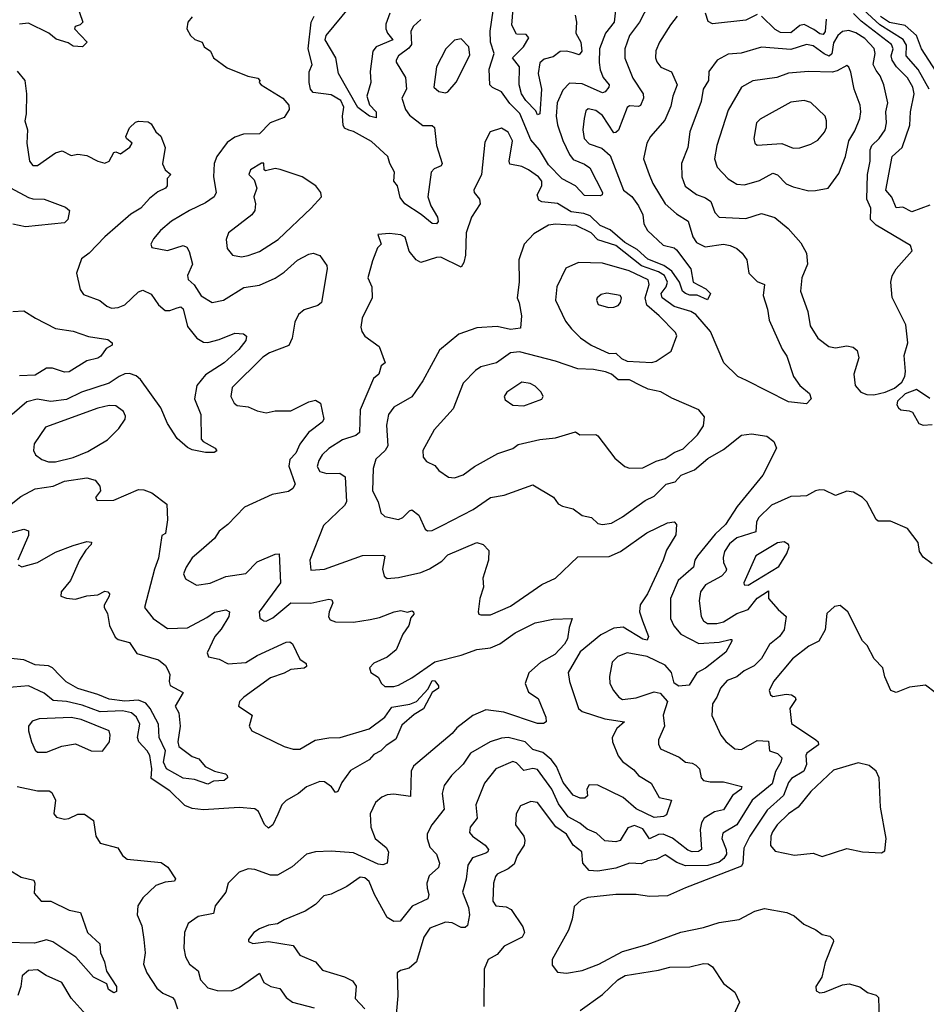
# Model space of a CAD drawing. Extents: x 1603745 to 1745082, y 385868 to 533966.
# Tile 373 of 646: x 1668096 to 1672139, y 438115 to 442505. Entities that reach past the tile are written whole.
import ezdxf

# ---------------------------------------------------------------- set-up
doc = ezdxf.new("R2010")
doc.units = 0

msp = doc.modelspace()

# ---------------------------------------------------------------- linework, layer by layer
at = {"layer": '0CON20XD'}
for points in [[(1668345.6, 442585), (1668378, 442495), (1668365, 442482), (1668343.3, 442475), (1668340, 442465), (1668397.5, 442405), (1668376, 442384), (1668335, 442387.1), (1668311.7, 442401.7), (1668259.1, 442419.1), (1668225.9, 442445.9), (1668135, 442489.4), (1668095, 442485.7)], [(1670901.3, 442575), (1670859.7, 442495), (1670815.9, 442435), (1670794.7, 442375), (1670794.2, 442334.2), (1670831, 442245), (1670876.7, 442175), (1670878, 442155), (1670865, 442123.5), (1670855, 442118.2), (1670815, 442120.8), (1670805, 442114.3), (1670766.7, 442013.3), (1670755, 442002), (1670745, 442001.2), (1670695, 442078.6), (1670665, 442100.3), (1670631.7, 442108.3), (1670620.6, 442099.4), (1670612.9, 442065), (1670607.9, 442015), (1670612.8, 441975), (1670635, 441952.5), (1670692.5, 441932.5), (1670729.3, 441899.3), (1670789, 441745), (1670826.6, 441716.6), (1670855.8, 441675), (1670874.7, 441635), (1670879.6, 441595), (1670895.3, 441565), (1670965, 441499.4), (1671015, 441488), (1671025, 441480), (1671089.2, 441395), (1671099.2, 441335), (1671156.5, 441305), (1671176.2, 441285), (1671163.6, 441256.4), (1671117.5, 441277.5), (1671085, 441277.1), (1671065, 441284), (1671051.8, 441295), (1671038.9, 441335), (1671004.8, 441384.8), (1670969.4, 441409.4), (1670897.3, 441437.3), (1670850.2, 441480.2), (1670795, 441512), (1670728.6, 441568.7), (1670685, 441588.5), (1670640.6, 441630.6), (1670611.4, 441641.4), (1670555, 441648.7), (1670495, 441685.2), (1670425, 441693.6), (1670411.5, 441701.5), (1670403.4, 441725), (1670425.3, 441765), (1670424.7, 441785), (1670409.6, 441805), (1670365, 441835.3), (1670335, 441850.8), (1670281.9, 441861.9), (1670278.5, 441875), (1670294, 441965), (1670275, 442004.4), (1670245, 442022.5), (1670194.4, 442005), (1670171.1, 441958.9), (1670155.5, 441814.5), (1670121.4, 441745), (1670122.5, 441735), (1670146.7, 441705), (1670148.9, 441685), (1670110.8, 441625), (1670087.7, 441555), (1670083.8, 441456.2), (1670077, 441423), (1670065, 441402), (1669974, 441446), (1669955, 441445.4), (1669885, 441423.3), (1669864.7, 441434.7), (1669833.4, 441473.4), (1669815, 441536), (1669795, 441546.7), (1669745, 441552.5), (1669692.5, 441547.5), (1669707.5, 441505), (1669692.3, 441487.7), (1669669.2, 441430.8), (1669648.8, 441355), (1669666.2, 441315), (1669667.3, 441265), (1669623.3, 441175), (1669616.7, 441135), (1669621.1, 441115), (1669634.7, 441094.7), (1669698.9, 441048.9), (1669725.8, 440975), (1669707.7, 440962.3), (1669697.1, 440925), (1669674.4, 440905), (1669614.1, 440765.9), (1669611.3, 440665), (1669595, 440651.8), (1669535, 440631.9), (1669475, 440594.1), (1669445.3, 440565), (1669430.7, 440539.3), (1669423.1, 440513.1), (1669435, 440491.2), (1669465, 440482.5), (1669523.8, 440483.8), (1669547.6, 440467.6), (1669553.3, 440355), (1669545, 440339.4), (1669450.5, 440249.5), (1669390, 440095), (1669395, 440051.2), (1669455, 440056), (1669625, 440116.9), (1669715, 440117.8), (1669723.9, 440113.9), (1669713.8, 440055), (1669721.4, 440025), (1669735, 440014.4), (1669785, 440017.7), (1669885, 440040.8), (1669923.7, 440056.3), (1669979.2, 440090.8), (1670005, 440120), (1670135, 440174.6), (1670162.9, 440165), (1670188.7, 440138.7), (1670187.1, 440095), (1670176.4, 440063.6), (1670161.4, 440015), (1670164, 439975), (1670148.5, 439925), (1670140, 439865), (1670143.8, 439855), (1670152.2, 439852.2), (1670195, 439851.8), (1670285, 439891.1), (1670425, 439986.9), (1670484.8, 440015.2), (1670585, 440110.4), (1670725, 440112), (1670775.6, 440134.4), (1670892.6, 440217.4), (1670985, 440262.5), (1671015, 440266.7), (1671024.5, 440254.5), (1671022.1, 440207.9), (1670980, 440140), (1670965.4, 440095), (1670895.3, 439945), (1670863.6, 439896.4), (1670859.8, 439865), (1670873.7, 439825), (1670900, 439755), (1670895, 439738.6), (1670875, 439743.2), (1670787.4, 439797.4), (1670745, 439792.6), (1670687.7, 439762.3), (1670595, 439686.5), (1670542.7, 439595), (1670548.2, 439555), (1670588.1, 439435), (1670605, 439421.2), (1670705, 439388.8), (1670793.8, 439375), (1670758.5, 439345), (1670738.5, 439305), (1670739.5, 439285), (1670765, 439223.5), (1670785, 439198.5), (1670835, 439160.9), (1670855.2, 439135.2), (1670911.7, 439101.7), (1670947.3, 439037.3), (1671002.5, 439025), (1670980.3, 438959.7), (1670967.7, 438952.3), (1670925, 438948.4), (1670845, 438987.5), (1670787.7, 439037.7), (1670675, 439092.6), (1670635, 439093.3), (1670624.6, 439075), (1670627.8, 439045), (1670616.7, 439035), (1670595, 439034.5), (1670565, 439047.5), (1670519, 439105), (1670489.5, 439175), (1670466.8, 439206.8), (1670428.5, 439238.5), (1670385, 439251.2), (1670350, 439285), (1670275, 439304.7), (1670245, 439302.6), (1670194.8, 439285.2), (1670106.4, 439235), (1670073.4, 439186.6), (1670021.1, 439135), (1669988.7, 439091.3), (1669980.8, 439055), (1669989.1, 438985), (1669933.5, 438915), (1669912.5, 438875), (1669912.5, 438855), (1669925, 438815.8), (1669954.3, 438785), (1669968.9, 438745), (1669964.3, 438725), (1669921.9, 438688.1), (1669911.8, 438655), (1669913.2, 438633.2), (1669920, 438605), (1669915.6, 438585), (1669846.5, 438553.5), (1669793.3, 438486.7), (1669765, 438484.4), (1669735, 438502.2), (1669677.9, 438605), (1669655, 438663.6), (1669635, 438680), (1669615, 438681.8), (1669555, 438640), (1669485, 438607.1), (1669451.6, 438598.4), (1669415, 438561.1), (1669369.5, 438530.5), (1669275, 438492.7), (1669245, 438474.5), (1669205, 438468.5), (1669165, 438451.9), (1669140, 438435), (1669116.7, 438405), (1669116.7, 438395), (1669135, 438386.2), (1669205, 438395.5), (1669315, 438378.1), (1669345.8, 438335), (1669414.6, 438304.6), (1669447.1, 438267.1), (1669545, 438238.5), (1669580.2, 438220.2), (1669596.5, 438196.5), (1669591.9, 438141.9), (1669635.6, 438095)], [(1670755.4, 442575), (1670746.6, 442495), (1670708, 442445), (1670682.5, 442375), (1670679.8, 442315), (1670685, 442282.5), (1670698.4, 442248.4), (1670724.5, 442215), (1670723.8, 442205), (1670706.8, 442183.2), (1670695, 442180), (1670605, 442219), (1670548.1, 442221.9), (1670518.7, 442191.3), (1670492.3, 442135), (1670488.8, 442075), (1670495, 442036), (1670517.5, 441967.5), (1670547.3, 441905), (1670565, 441882.8), (1670615, 441861.9), (1670638.6, 441845), (1670695.6, 441735), (1670693.8, 441725), (1670685, 441720.6), (1670615, 441720.9), (1670575, 441764), (1670515, 441795.4), (1670455, 441858.4), (1670414, 441925), (1670375, 441969.3), (1670326.5, 442086.5), (1670282.3, 442132.3), (1670245, 442184.2), (1670205, 442202.9), (1670192.9, 442215), (1670190.2, 442285), (1670212.5, 442355), (1670195.2, 442405), (1670193.9, 442453.9), (1670207.9, 442545)], [(1670572.5, 442525), (1670579.6, 442495), (1670576.9, 442445), (1670599, 442405), (1670603.7, 442365), (1670591.7, 442348.3), (1670565, 442358.4), (1670535, 442365.8), (1670506.7, 442363.3), (1670475, 442340.4), (1670435, 442329.1), (1670415, 442313.1), (1670408.4, 442265), (1670422.9, 442195), (1670416, 442085), (1670405, 442081.2), (1670398.5, 442098.5), (1670353.6, 442145), (1670334.3, 442174.3), (1670322.9, 442215), (1670325.6, 442295.6), (1670293.5, 442335), (1670343.2, 442385), (1670367.3, 442425), (1670355, 442438.9), (1670311.6, 442441.6), (1670290.8, 442480.8), (1670298.5, 442575)], [(1669746, 442535), (1669729.2, 442485), (1669728.8, 442465), (1669736.2, 442445), (1669760.7, 442415), (1669685.5, 442385), (1669670.9, 442365), (1669658.9, 442275), (1669661.3, 442225), (1669644.7, 442165), (1669655.9, 442125.9), (1669685.4, 442095), (1669685, 442068), (1669656, 442075), (1669604, 442114), (1669517.5, 442265), (1669505.3, 442335), (1669457.9, 442415), (1669462.1, 442435), (1669569.2, 442565)], [(1671385, 442528.2), (1671335, 442503.2), (1671185, 442486.8), (1671167.1, 442497.1), (1671154.5, 442534.5)], [(1672155, 441678.9), (1672075, 441648.7), (1672035, 441669.1), (1672005, 441667.1), (1671985, 441714.5), (1671959.1, 441745), (1671986.7, 441895), (1672031.2, 441935), (1672066.5, 442035), (1672068.7, 442095), (1672084.8, 442175), (1672078.5, 442205), (1672055, 442246.2), (1672005.9, 442295.9), (1671986.4, 442325), (1671983, 442345), (1671992, 442375), (1671984.8, 442395), (1671849.5, 442499.5), (1671815, 442533.7)], [(1672151.7, 442195), (1672103, 442283), (1672050.2, 442345), (1672051.5, 442391.5), (1672036.5, 442416.5), (1671932.2, 442482.2), (1671859.9, 442549.9)], [(1668865, 442518), (1668846.2, 442495), (1668842, 442465), (1668858, 442435), (1668877.6, 442417.6), (1668910, 442405), (1668918, 442385), (1668947.1, 442365), (1668960, 442335), (1669020.8, 442290.8), (1669113.3, 442253.3), (1669157.5, 442245), (1669167.5, 442235), (1669163.3, 442225), (1669172.5, 442215), (1669270, 442155), (1669295.8, 442125), (1669297.5, 442105), (1669275, 442068.8), (1669212.5, 442045), (1669165, 441996.2), (1669094.6, 441995.4), (1669055, 441981.4), (1669021.7, 441958.3), (1668974.5, 441895), (1668962.9, 441865), (1668960, 441805), (1668972.7, 441735), (1668963.5, 441715), (1668925, 441688.4), (1668852.7, 441655), (1668773.3, 441606.7), (1668724, 441565), (1668692.1, 441527.9), (1668680.8, 441505), (1668685, 441490), (1668755, 441476.2), (1668825, 441499.2), (1668841.9, 441491.9), (1668852.4, 441472.4), (1668866.9, 441415), (1668843.9, 441365), (1668846.7, 441346.7), (1668873.4, 441323.4), (1668905, 441274.4), (1668955, 441243.8), (1669005, 441255.5), (1669095, 441310.9), (1669165, 441321.2), (1669235, 441352.3), (1669275, 441379.6), (1669335, 441433.8), (1669385, 441460), (1669405, 441464.3), (1669435, 441454.2), (1669465, 441408.8), (1669467.5, 441395), (1669441.5, 441245), (1669425, 441230.9), (1669365, 441211.4), (1669339.5, 441190.5), (1669322.8, 441157.2), (1669311.2, 441085), (1669296.6, 441053.4), (1669209.3, 441020.7), (1669179.9, 441000.1), (1669042.9, 440865), (1669036.9, 440825), (1669052.5, 440795), (1669065.5, 440785.5), (1669115, 440780), (1669155, 440760.8), (1669195, 440753.1), (1669235, 440762.1), (1669305, 440761.1), (1669385, 440802.2), (1669415, 440808.6), (1669437.5, 440795), (1669452.9, 440725), (1669445, 440711.4), (1669384.4, 440665), (1669345, 440612.5), (1669327.1, 440572.9), (1669301.1, 440545), (1669296.5, 440515), (1669324.4, 440435), (1669313.5, 440415), (1669295, 440401.3), (1669221.2, 440388.8), (1669098, 440332), (1669024.6, 440255), (1668985, 440225.4), (1668965, 440192.2), (1668905, 440139.6), (1668865, 440105.5), (1668838, 440065), (1668826.7, 440035), (1668835, 440012.1), (1668885, 439984.6), (1668945, 439993.4), (1669015, 440022.7), (1669104, 440036), (1669155, 440087.9), (1669235, 440122.2), (1669253.6, 440123.6), (1669259.4, 439995), (1669163.6, 439865), (1669167.3, 439837.3), (1669185, 439825.8), (1669195, 439824.4), (1669225, 439838.2), (1669305, 439904.7), (1669395, 439903.9), (1669475, 439921.1), (1669488.3, 439918.3), (1669491.9, 439905), (1669475.4, 439865), (1669473, 439843), (1669480.2, 439830.2), (1669505, 439820), (1669585, 439819.7), (1669659.3, 439830.7), (1669700.4, 439839.6), (1669766.2, 439865), (1669795, 439871.4), (1669825, 439863.8), (1669845, 439870), (1669852.5, 439865), (1669853.3, 439855), (1669840.9, 439839.1), (1669831.8, 439805), (1669804.7, 439765.3), (1669774.7, 439695.3), (1669735, 439663.1), (1669675, 439636), (1669656.2, 439615), (1669662.5, 439595), (1669693.9, 439573.9), (1669708.8, 439545), (1669725, 439532.5), (1669765, 439532.1), (1669785, 439537.9), (1669845, 439571.4), (1669947.9, 439642.1), (1670065, 439671.7), (1670135, 439698), (1670195, 439704.2), (1670237.5, 439722.5), (1670305, 439771.2), (1670395, 439815.5), (1670475, 439833.3), (1670560, 439835), (1670546.7, 439795), (1670539.4, 439745), (1670525, 439720.6), (1670482.2, 439675), (1670419.2, 439639.2), (1670366.2, 439593.8), (1670350.5, 439545), (1670365, 439507.1), (1670408.3, 439478.3), (1670442.5, 439395), (1670443.8, 439375), (1670432.7, 439367.3), (1670405, 439367.3), (1670255, 439418.4), (1670175, 439428.9), (1670117.4, 439402.6), (1670045, 439348.1), (1670025, 439322.5), (1669852.5, 439177.5), (1669842.4, 439155), (1669838.1, 439041.9), (1669765, 439051.6), (1669735, 439049.1), (1669710.6, 439039.4), (1669682.1, 439015), (1669658.5, 438965), (1669662.1, 438905), (1669681.8, 438855), (1669730.6, 438815), (1669740, 438795), (1669734.2, 438745), (1669715, 438736.5), (1669695, 438740.4), (1669585, 438790.2), (1669485, 438798.8), (1669415, 438795.5), (1669375, 438784.4), (1669311.5, 438728.5), (1669245, 438691.8), (1669215, 438690.8), (1669145, 438717.1), (1669115, 438719.4), (1669075, 438704.4), (1669025.5, 438655), (1669014.7, 438615.3), (1668968.2, 438555), (1668960.3, 438519.7), (1668892.5, 438507.5), (1668847.8, 438475), (1668831.5, 438435), (1668828.2, 438365), (1668835, 438326.7), (1668852.5, 438295), (1668892.2, 438265), (1668901.8, 438225), (1668935, 438189.5), (1668976.4, 438176.3), (1669040, 438175), (1669075, 438190.5), (1669165, 438254.2), (1669185, 438211.9), (1669216.2, 438195)], [(1669885, 442506.8), (1669852.8, 442477.2), (1669840.7, 442455), (1669842.9, 442395), (1669831, 442379), (1669785.6, 442345), (1669774.4, 442325), (1669775.6, 442315.6), (1669817.2, 442247.2), (1669820.3, 442195), (1669800.9, 442155), (1669815.8, 442105), (1669835, 442080.3), (1669893.6, 442033.6), (1669935, 442034.1), (1669946.1, 442025), (1669954.8, 441944.8), (1669980, 441865), (1669975.7, 441854.3), (1669945, 441840), (1669931.6, 441825), (1669916.2, 441715), (1669929.3, 441675), (1669959, 441625), (1669962.7, 441605), (1669954.2, 441595.8), (1669935, 441596.9), (1669887.1, 441637.1), (1669813.3, 441685), (1669792.9, 441712.9), (1669780.5, 441765), (1669764.5, 441785), (1669767.5, 441825), (1669746.3, 441865), (1669738.1, 441895), (1669665, 441961.9), (1669585, 442007.6), (1669563.1, 442013.1), (1669545, 442022.1), (1669538.8, 442035), (1669535.5, 442075), (1669541, 442115), (1669527.5, 442145), (1669485, 442169.8), (1669405, 442180.5), (1669392.3, 442195), (1669387.1, 442225), (1669386.5, 442273.5), (1669400, 442305), (1669382.5, 442375), (1669395.3, 442495), (1669408.9, 442521.1)], [(1671028.4, 442521.6), (1670998.1, 442481.9), (1670950, 442405), (1670933.6, 442366.4), (1670930.9, 442335), (1670937.6, 442317.6), (1670955, 442294.4), (1671003, 442273), (1671028.4, 442215), (1671008.6, 442165), (1671000.2, 442119.8), (1670973.1, 442056.9), (1670909.1, 441985), (1670892.3, 441955), (1670878.5, 441885), (1670902.8, 441815), (1670920, 441775), (1670974.4, 441684.4), (1671025, 441639.1), (1671077, 441607), (1671097.5, 441537.5), (1671115, 441511.5), (1671153, 441493), (1671235, 441503.9), (1671265, 441499.2), (1671295, 441484.6), (1671318.5, 441465), (1671338.6, 441435), (1671347.5, 441375), (1671385, 441338.6), (1671418, 441325), (1671411.1, 441275), (1671430.8, 441215), (1671438.5, 441165), (1671497.1, 441037.1), (1671517.9, 441005), (1671546.7, 440915), (1671575, 440874.3), (1671618.3, 440838.3), (1671625.7, 440814.3), (1671605, 440792), (1671525, 440800.9), (1671336.9, 440896.9), (1671299.4, 440915), (1671236.9, 440975), (1671176.7, 441115), (1671111.1, 441191.1), (1671088.9, 441205), (1671015, 441226.8), (1670960.8, 441265), (1670956.1, 441285), (1670979.1, 441315), (1670985.1, 441335), (1670971.9, 441365), (1670945, 441381.8), (1670868.4, 441408.4), (1670755, 441498.4), (1670675, 441524), (1670645, 441554.7), (1670578, 441588), (1670485, 441594.2), (1670455, 441589.6), (1670388.6, 441551.4), (1670345.4, 441505), (1670322.1, 441435), (1670323.3, 441335), (1670314.3, 441265), (1670323.5, 441243.5), (1670333.3, 441185), (1670330, 441130), (1670285, 441124.2), (1670225, 441137.5), (1670135, 441131.4), (1670055, 441104), (1669968.6, 441031.4), (1669893.5, 440895), (1669845, 440824.3), (1669765, 440777.1), (1669740, 440745), (1669732.3, 440697.7), (1669737.5, 440605), (1669725.8, 440584.2), (1669684.2, 440545.8), (1669672.7, 440505), (1669670, 440405), (1669694.3, 440355), (1669706.1, 440306.1), (1669725, 440290), (1669785, 440276.5), (1669805, 440285.6), (1669833.7, 440316.3), (1669845, 440319.5), (1669875.9, 440295.9), (1669904.6, 440234.6), (1669915, 440225.7), (1669935, 440227.5), (1669980.2, 440250.2), (1670118.3, 440321.7), (1670195, 440375.4), (1670256.7, 440385), (1670385, 440430.9), (1670476.1, 440376.1), (1670497, 440347), (1670516.1, 440336.1), (1670565, 440324.3), (1670605, 440294.2), (1670645.5, 440285.5), (1670675, 440259.2), (1670695, 440254.4), (1670735, 440260), (1670785, 440288.2), (1670885, 440362.1), (1670925, 440381.2), (1670978.8, 440435), (1671019.2, 440445), (1671046, 440475), (1671105, 440498.5), (1671165, 440549.5), (1671235, 440588.5), (1671315, 440653.2), (1671359.4, 440659.4), (1671428, 440648), (1671460, 440625), (1671471.2, 440595), (1671410, 440475), (1671296.2, 440335), (1671243.2, 440255), (1671198.2, 440211.8), (1671119.4, 440115), (1671107.3, 440095), (1671100.4, 440065), (1671032.4, 440005), (1670998.4, 439925), (1670998.4, 439835), (1671012.8, 439802.8), (1671044.6, 439765), (1671125, 439723.7), (1671215, 439730.6), (1671265, 439742.2), (1671271.7, 439741.7), (1671272.2, 439735), (1671245.2, 439684.8), (1671155, 439613.5), (1671116, 439594), (1671081.1, 439538.9), (1671035, 439533.9), (1671015, 439547.1), (1671003.1, 439595), (1670975, 439627.1), (1670895, 439665.5), (1670805, 439682.8), (1670763.7, 439666.3), (1670738.8, 439641.2), (1670727.1, 439577.1), (1670728.2, 439545), (1670743.5, 439515), (1670768.2, 439485), (1670785, 439474.1), (1670845, 439481.2), (1670925, 439508.8), (1670952.4, 439502.4), (1670985.5, 439465), (1670966.1, 439405), (1670971.1, 439355), (1670944.3, 439295), (1670944.3, 439275), (1670954.2, 439255), (1671037.1, 439217.1), (1671065, 439194.4), (1671095, 439190.8), (1671111.7, 439181.7), (1671128.5, 439165), (1671134.5, 439125), (1671145, 439113.6), (1671175, 439107.5), (1671235, 439107.3), (1671316.4, 439086.4), (1671313.3, 439075), (1671274.3, 439045.7), (1671235, 438982.9), (1671195, 438974.2), (1671148.4, 438945), (1671137.1, 438925), (1671131.3, 438895), (1671136.5, 438805), (1671123.3, 438796.7), (1671095, 438794.8), (1671075, 438802.2), (1671006.6, 438856.6), (1670965, 438874.4), (1670945, 438872), (1670905, 438853.1), (1670875, 438897.8), (1670837.2, 438912.8), (1670808.1, 438901.9), (1670774, 438845), (1670755, 438840.4), (1670705, 438844.6), (1670668.8, 438878.8), (1670626.4, 438896.4), (1670593.6, 438923.6), (1670541.6, 438951.6), (1670499.5, 439009.5), (1670469.7, 439075), (1670405, 439162.5), (1670385, 439166.8), (1670345, 439157.6), (1670312.3, 439192.2), (1670295, 439198.2), (1670220, 439165), (1670168.3, 439101.7), (1670130.7, 439005), (1670136.7, 438945), (1670104.6, 438905), (1670101.7, 438881.7), (1670115.4, 438865), (1670171.2, 438825), (1670186.2, 438805), (1670184.4, 438795), (1670175, 438788.9), (1670115, 438769.1), (1670094.8, 438735.2), (1670087.4, 438672.6), (1670070.8, 438615), (1670097.5, 438547.5), (1670102, 438515), (1670093.6, 438466.4), (1670082.3, 438457.7), (1670065, 438458.2), (1670025, 438478.4), (1669995, 438481.9), (1669925.6, 438455), (1669898.4, 438415), (1669865.5, 438304.5), (1669833.4, 438276.6), (1669794.2, 438265.8), (1669780, 438255), (1669782.4, 438152.4), (1669772, 438035)], [(1671692.7, 442507.3), (1671687.8, 442452.2), (1671679.9, 442440.1), (1671665, 442442.3), (1671637.9, 442462.1), (1671595, 442484.5), (1671575, 442478.9), (1671535, 442447), (1671488.3, 442448.3), (1671465, 442462.2), (1671405, 442521.8)], [(1672183.8, 442275), (1672117.7, 442375), (1672096.1, 442435), (1672045, 442479.1), (1671975, 442493.6), (1671935, 442519.8)], [(1671905, 440833.3), (1671955.2, 440844.8), (1671996.9, 440863.1), (1672030.5, 440889.5), (1672042.9, 440915), (1672046.7, 440936.7), (1672041.3, 441008.7), (1672056.2, 441065), (1672047.5, 441145), (1671986.9, 441266.9), (1671980.9, 441335), (1671987.2, 441362.8), (1672004.5, 441395), (1672076.7, 441475), (1672068.3, 441498.3), (1671915, 441588.6), (1671890.5, 441615), (1671892.6, 441665), (1671874.8, 441705.2), (1671877.3, 441815), (1671889.1, 441875), (1671888.3, 441925), (1671897, 441945), (1671928.7, 441975), (1671955.3, 442015), (1671961.4, 442045), (1671958.1, 442095), (1671967.8, 442135), (1671949.7, 442215), (1671932.9, 442255), (1671915, 442279.1), (1671902.6, 442305), (1671911.1, 442355), (1671906.4, 442376.4), (1671865, 442422.2), (1671825, 442446.5), (1671793.3, 442456.7), (1671765, 442452.8), (1671745, 442434.7), (1671725, 442402.7), (1671717.3, 442352.7), (1671706.6, 442343.4), (1671683.5, 442353.5), (1671635, 442389.6), (1671605, 442395.3), (1671535, 442373.1), (1671405, 442382.5), (1671313.7, 442356.3), (1671255, 442351.8), (1671206.9, 442325), (1671169.5, 442275), (1671168.5, 442235), (1671144.6, 442195), (1671135, 442141.2), (1671084.6, 442005), (1671076.4, 441935), (1671047.1, 441865), (1671049.6, 441805), (1671063.1, 441763.1), (1671115, 441726.1), (1671155, 441711.5), (1671178.9, 441695), (1671196.4, 441646.4), (1671215.4, 441625.4), (1671335, 441618.7), (1671405, 441640.8), (1671463.8, 441623.8), (1671523.5, 441575), (1671580.3, 441510.3), (1671604.5, 441465), (1671609.6, 441415), (1671584.7, 441355), (1671578.8, 441295), (1671611.2, 441205), (1671621.1, 441141.1), (1671656.1, 441086.1), (1671705, 441048.6), (1671735, 441042.5), (1671785, 441052), (1671812.5, 441045), (1671831.2, 441031.2), (1671838.3, 440998.3), (1671816, 440925), (1671821.9, 440875), (1671847.5, 440845), (1671874.5, 440834.5), (1671905, 440833.3)], [(1669995, 442180), (1670005, 442183.8), (1670042.4, 442227.6), (1670102.8, 442347.2), (1670099.6, 442385), (1670065, 442420.5), (1670035, 442413.8), (1669996.4, 442375), (1669955.5, 442295), (1669943.1, 442205), (1669965, 442185.8), (1669995, 442180)], [(1668085, 442275.8), (1668118.5, 442235), (1668126.4, 442175), (1668124.5, 442085), (1668118.5, 442055), (1668130, 442015), (1668127.8, 441955), (1668140, 441875), (1668154.7, 441854.7), (1668175, 441855.5), (1668255, 441911.8), (1668285, 441921.1), (1668325, 441900), (1668355, 441905.6), (1668395, 441900.5), (1668444.6, 441874.6), (1668475, 441865.8), (1668495, 441874), (1668515, 441913.3), (1668525, 441916.2), (1668545, 441907.5), (1668587.5, 441937.5), (1668598, 441955), (1668572.5, 441975), (1668568.8, 441985), (1668585, 442023.3), (1668611.7, 442048.3), (1668625, 442053.3), (1668669.3, 442049.3), (1668681.7, 442041.7), (1668703.3, 442005), (1668725.4, 441985.4), (1668744.2, 441935.8), (1668733.4, 441863.4), (1668745, 441836.7), (1668770, 441815), (1668752.9, 441797.1), (1668752.9, 441765), (1668746.1, 441753.9), (1668712.3, 441737.7), (1668675, 441708.9), (1668635.4, 441664.6), (1668591, 441639), (1668475, 441537.5), (1668405, 441464.2), (1668370.9, 441439.1), (1668348.6, 441375), (1668365, 441302.5), (1668380.3, 441280.3), (1668453.6, 441253.6), (1668485, 441227.5), (1668505, 441219.2), (1668535, 441221.6), (1668565, 441234.1), (1668625, 441291.4), (1668645, 441300), (1668682.4, 441282.4), (1668714.8, 441234.8), (1668745, 441209.4), (1668765, 441208.3), (1668798.7, 441221.3), (1668815, 441225.9), (1668825, 441215.6), (1668845, 441136.9), (1668885.9, 441085.9), (1668915, 441067.1), (1668935, 441065.5), (1668985, 441078.8), (1669055, 441107.8), (1669094.2, 441104.2), (1669106.7, 441095), (1669104.3, 441075), (1669073.5, 441035), (1669007.9, 440975), (1668925, 440921.5), (1668886, 440874), (1668875.9, 440815), (1668903.3, 440745), (1668905.7, 440635), (1668914.5, 440624.5), (1668967.5, 440595), (1668975, 440582.5), (1668963.6, 440576.4), (1668925, 440576.2), (1668865, 440587.7), (1668845, 440597.5), (1668797.6, 440637.6), (1668755.2, 440705.2), (1668725.2, 440775.2), (1668635, 440901.9), (1668615, 440917.9), (1668585, 440927.8), (1668565, 440926.8), (1668539.5, 440915), (1668494.8, 440885.2), (1668372.2, 440845), (1668305, 440811.3), (1668235, 440803.2), (1668173.6, 440813.6), (1668127.9, 440802.1), (1668061.8, 440745)], [(1671615, 441742.3), (1671645, 441743.8), (1671702, 441755), (1671749.6, 441820.4), (1671778.2, 441895), (1671793.5, 441965), (1671820.6, 442009.4), (1671842.9, 442065), (1671847.6, 442095), (1671844.1, 442124.1), (1671818.2, 442195), (1671802.2, 442272.2), (1671794.2, 442294.2), (1671785, 442301.2), (1671742.4, 442277.6), (1671718.8, 442271.2), (1671614, 442274), (1671525, 442266.7), (1671472, 442248), (1671365, 442233.1), (1671314.5, 442205), (1671255, 442102.5), (1671204.7, 441945), (1671194.7, 441885.3), (1671207.2, 441847.2), (1671255, 441796.5), (1671295, 441772.7), (1671328.7, 441768.7), (1671395, 441788.2), (1671455, 441821.8), (1671475, 441813.5), (1671515, 441774.1), (1671545, 441759.5), (1671615, 441742.3)], [(1671545, 441932.7), (1671575, 441934.5), (1671625, 441950.6), (1671655, 441968.5), (1671685, 442004.3), (1671693.5, 442025), (1671694.4, 442055), (1671687.5, 442075), (1671625, 442136.9), (1671595, 442144.6), (1671535, 442138), (1671398.1, 442061.9), (1671381.5, 442045), (1671370, 441975), (1671374.2, 441955), (1671385, 441945.8), (1671495, 441953.1), (1671545, 441932.7)], [(1669085, 441447.5), (1669115, 441453.8), (1669165, 441472.3), (1669247.9, 441525), (1669395.3, 441664.7), (1669442.5, 441715), (1669439.4, 441735), (1669416.5, 441765), (1669355, 441804.6), (1669257.8, 441837.8), (1669235, 441841.9), (1669192.3, 441832.3), (1669186.7, 441836.7), (1669185, 441866.2), (1669175, 441866), (1669125, 441835.7), (1669118, 441815), (1669141.7, 441791.7), (1669153.1, 441755), (1669140.5, 441715), (1669147.3, 441685), (1669144.5, 441655), (1669130.5, 441635), (1669027.5, 441555), (1669017.1, 441525), (1669020.6, 441485), (1669045, 441455.7), (1669085, 441447.5)], [(1668055, 441755.9), (1668135, 441712.2), (1668155, 441706.2), (1668205.7, 441705.7), (1668299.5, 441669.5), (1668317.5, 441655), (1668311.2, 441615), (1668295, 441599.2), (1668121.5, 441581.5), (1668065, 441593.1)], [(1670915, 440977.1), (1670935, 440982.5), (1671001.8, 441028.2), (1671026.4, 441096.4), (1671020.4, 441110.4), (1670948.2, 441185), (1670892.5, 441232.5), (1670885.6, 441265), (1670903.8, 441325), (1670898.4, 441345), (1670813.5, 441385), (1670695, 441420.4), (1670587.4, 441422.6), (1670531.7, 441398.3), (1670491.8, 441315), (1670485.5, 441255), (1670530.6, 441160.6), (1670556.4, 441126.4), (1670596.9, 441086.9), (1670645, 441053.9), (1670725, 441017.8), (1670755, 441018.1), (1670780.6, 440995), (1670805, 440983.3), (1670915, 440977.1)], [(1670722.6, 441222.6), (1670745, 441223.3), (1670765, 441231.4), (1670775.7, 441245), (1670780, 441265), (1670773.3, 441275), (1670715, 441286.5), (1670689.7, 441280.3), (1670672, 441265), (1670668, 441255), (1670675.9, 441235.9), (1670722.6, 441222.6)], [(1668065, 441204.2), (1668115, 441207.5), (1668166, 441175), (1668255, 441129.1), (1668335, 441116.2), (1668402.3, 441092.3), (1668489.2, 441079.2), (1668508.8, 441065), (1668508.8, 441055), (1668480.8, 441039.2), (1668457.1, 441005), (1668445, 440996.9), (1668395.7, 440984.3), (1668316.2, 440935), (1668295, 440934.5), (1668242.4, 440952.4), (1668215, 440952.2), (1668165, 440920.3), (1668095, 440916.8)], [(1670035, 440462.5), (1670073.6, 440476.4), (1670125, 440513.1), (1670228.6, 440571.4), (1670295, 440593.5), (1670318.9, 440611.1), (1670415, 440633.5), (1670485, 440641.2), (1670575, 440668.1), (1670594.5, 440654.5), (1670665, 440655.7), (1670675, 440650), (1670750.6, 440550.6), (1670795, 440512.7), (1670815, 440505.6), (1670875, 440506.7), (1670935, 440537.3), (1670975, 440549.2), (1671014.4, 440575.6), (1671055, 440592.3), (1671119.1, 440655), (1671145.4, 440695), (1671150, 440735), (1671125, 440765.4), (1671005, 440817.5), (1670955, 440846.8), (1670898.1, 440858.1), (1670864.2, 440875), (1670815, 440899.5), (1670765, 440899.5), (1670736, 440925), (1670708.8, 440935), (1670655, 440945.8), (1670585, 440948.4), (1670485, 440983.3), (1670325, 441024.7), (1670285, 441020.8), (1670223.1, 440975), (1670152.9, 440957.1), (1670128.8, 440941.2), (1670074.3, 440885), (1670029.4, 440770.6), (1669943.8, 440676.2), (1669894.5, 440585), (1669895.7, 440555), (1669910, 440535), (1669947.2, 440517.2), (1669965.5, 440495.5), (1670008, 440465), (1670035, 440462.5)], [(1670345, 440784), (1670425, 440814.2), (1670430, 440825), (1670421.2, 440845), (1670395, 440870.8), (1670373.2, 440883.2), (1670335, 440890), (1670268.8, 440845), (1670256.2, 440825), (1670260.8, 440810.8), (1670295, 440786.2), (1670345, 440784)], [(1672155, 440815.8), (1672095, 440857.3), (1672045, 440836.7), (1672010.9, 440805), (1672008.3, 440788.3), (1672015, 440774.4), (1672025, 440765.7), (1672062.2, 440762.2), (1672077.1, 440755), (1672106.7, 440705), (1672125, 440698), (1672165, 440700.8)], [(1668225, 440534), (1668255, 440534.1), (1668335, 440554.1), (1668399.2, 440580.8), (1668487.4, 440632.6), (1668537.9, 440682.1), (1668565.8, 440724.2), (1668568.3, 440738.3), (1668559.1, 440759.2), (1668525, 440783.9), (1668495, 440785.3), (1668445, 440773.2), (1668211.1, 440688.9), (1668160, 440615), (1668157.5, 440585), (1668167.1, 440565), (1668194, 440545), (1668225, 440534)], [(1668021.4, 440315), (1668100.3, 440379.7), (1668165, 440413.8), (1668245, 440425.8), (1668295, 440448.4), (1668395, 440462.1), (1668432.1, 440452.1), (1668454, 440425), (1668456.2, 440405), (1668434, 440375), (1668442.1, 440362.1), (1668515, 440363.6), (1668625, 440410.7), (1668649.5, 440409.5), (1668685.6, 440395.6), (1668752.5, 440345), (1668755.8, 440275.8), (1668746.2, 440215), (1668730, 440205), (1668715.3, 440104.7), (1668696.7, 440055), (1668652.7, 439885), (1668690.9, 439835), (1668755, 439790.4), (1668845, 439794.5), (1668929.8, 439840.2), (1668965, 439864.5), (1669015, 439873.5), (1669031.4, 439865), (1669029.2, 439845), (1668995, 439788.5), (1668965.8, 439755), (1668932.4, 439682.4), (1668938, 439665), (1668985, 439653.5), (1669025, 439633.7), (1669105, 439639.1), (1669155, 439671.1), (1669285, 439729.6), (1669301.1, 439731.1), (1669312.8, 439722.8), (1669344.6, 439654.6), (1669373.1, 439635), (1669375, 439622), (1669365, 439614.7), (1669305, 439608.7), (1669275, 439591.8), (1669215, 439571.2), (1669095.6, 439485), (1669075.8, 439465), (1669072, 439445), (1669133.3, 439405), (1669118.8, 439355), (1669131.2, 439335), (1669275, 439265.3), (1669315, 439252.9), (1669345, 439252.8), (1669413.4, 439293.4), (1669474, 439304), (1669525, 439305.3), (1669655, 439344.1), (1669723.7, 439396.3), (1669755, 439440.3), (1669836.1, 439453.9), (1669865, 439465.9), (1669918.1, 439521.9), (1669935, 439559.1), (1669947.1, 439557.1), (1669964.4, 439535), (1669964.3, 439525), (1669935.7, 439505), (1669897, 439433), (1669855, 439407.8), (1669800.7, 439359.3), (1669773.2, 439296.8), (1669730.9, 439269.1), (1669706.2, 439245), (1669675, 439229.2), (1669654.5, 439205.5), (1669571.6, 439158.4), (1669532.9, 439105), (1669515, 439063.8), (1669505, 439060), (1669486.2, 439085), (1669455, 439107.5), (1669435, 439108.6), (1669375.6, 439084.4), (1669338.8, 439055), (1669285, 439024.2), (1669265.7, 439005), (1669246.6, 438963.4), (1669224.7, 438915.3), (1669205, 438900.6), (1669187.6, 438917.6), (1669160.9, 438975), (1669145, 438987.3), (1669075, 438993.1), (1668915, 438982.9), (1668865, 438989.1), (1668832, 439002), (1668765, 439067.8), (1668682.7, 439122.8), (1668684.8, 439165.2), (1668675.6, 439225), (1668664.9, 439244.9), (1668626.8, 439285), (1668621.4, 439305), (1668631.7, 439365), (1668616.4, 439395), (1668593.8, 439415), (1668555, 439424), (1668455, 439418.8), (1668375, 439448.5), (1668305, 439465.2), (1668245, 439470.5), (1668205, 439502), (1668135, 439535.3), (1667997, 439523)], [(1672165, 440080), (1672125, 440108.8), (1672109.2, 440135), (1672103.3, 440175), (1672055, 440236.2), (1671979.3, 440269.3), (1671925, 440270), (1671915, 440276.7), (1671874.2, 440355), (1671854.6, 440374.6), (1671815, 440399.1), (1671785, 440402.7), (1671735, 440384.5), (1671685, 440407.3), (1671665, 440408.5), (1671645, 440404.5), (1671605, 440382.7), (1671578.9, 440381.1), (1671535, 440379.1), (1671449.1, 440340.9), (1671390.8, 440285), (1671382.7, 440265), (1671378.6, 440221.4), (1671295, 440195.3), (1671261.7, 440168.3), (1671239.7, 440135), (1671232.6, 440107.4), (1671234.7, 440085), (1671248, 440055), (1671245.9, 440045), (1671225.4, 440025), (1671154.6, 439985), (1671132.2, 439955), (1671125.9, 439915), (1671134.6, 439845), (1671145.6, 439825), (1671163.8, 439813.8), (1671205, 439813.4), (1671235, 439820.9), (1671295, 439857.7), (1671345, 439876.2), (1671385, 439925.8), (1671435, 439958.5), (1671435.5, 439925), (1671478.9, 439875), (1671514.4, 439845), (1671505.4, 439785), (1671484.6, 439755), (1671440.4, 439719.6), (1671405, 439657.7), (1671371.2, 439625), (1671327.6, 439602.4), (1671295, 439576.2), (1671251.5, 439558.5), (1671221.5, 439525), (1671205.8, 439484.2), (1671185.5, 439455), (1671182.6, 439402.6), (1671223.5, 439315), (1671245, 439286.9), (1671285, 439254.5), (1671315, 439252.1), (1671385, 439291.8), (1671435, 439289.2), (1671440.5, 439245), (1671475, 439234.3), (1671494.4, 439214.4), (1671490.7, 439195), (1671467.3, 439152.7), (1671452.2, 439097.8), (1671363.2, 439025), (1671293.8, 438916.2), (1671231.2, 438878.8), (1671226.9, 438855), (1671246.2, 438805), (1671247.7, 438785), (1671236.3, 438765), (1671215, 438748.8), (1671165, 438734.9), (1671065, 438732.5), (1671027, 438747), (1670975, 438781.3), (1670935, 438760.8), (1670895.2, 438754.7), (1670868.7, 438741.3), (1670843.4, 438743.4), (1670815, 438744.2), (1670755, 438723), (1670675, 438708.7), (1670635, 438712.3), (1670607.7, 438745), (1670602.4, 438795), (1670564.2, 438824.2), (1670535, 438874.1), (1670487.2, 438907.2), (1670405, 439015.6), (1670375, 439019.4), (1670329.7, 439000.3), (1670309.4, 438965), (1670307.5, 438915), (1670343.8, 438865), (1670348.9, 438845), (1670345.3, 438825), (1670315, 438776.9), (1670300.5, 438739.5), (1670275, 438718.7), (1670225, 438695.7), (1670218.1, 438685), (1670208.5, 438655), (1670205.8, 438575), (1670220, 438555), (1670265, 438550), (1670287.7, 438537.8), (1670340.1, 438460.1), (1670347.3, 438435), (1670336.4, 438415), (1670256.4, 438375), (1670225, 438337.1), (1670185.8, 438315), (1670167.6, 438272.4), (1670165.6, 438105.6)], [(1667998, 440202), (1668115, 440233.3), (1668135, 440226.7), (1668134.5, 440205), (1668088.1, 440095)], [(1668089.2, 440075), (1668105, 440065.8), (1668175, 440084.6), (1668255, 440131.1), (1668335, 440161.5), (1668395, 440179.4), (1668415.7, 440175.7), (1668414, 440165), (1668390.2, 440139.8), (1668362, 440095), (1668322.5, 440005), (1668281.2, 439955), (1668280, 439935), (1668305, 439926), (1668345, 439922.2), (1668395, 439936.7), (1668445, 439941.3), (1668475, 439956.7), (1668488.6, 439955), (1668496.2, 439945), (1668494.6, 439935), (1668472, 439895), (1668472, 439885), (1668487.4, 439857.4), (1668495.9, 439805), (1668522.4, 439752.4), (1668535, 439742), (1668585, 439728.6), (1668618.8, 439678.8), (1668715, 439650.8), (1668746.7, 439626.7), (1668756.9, 439606.9), (1668765.3, 439585.3), (1668762, 439555), (1668767.4, 439537.4), (1668824.2, 439505), (1668790, 439445), (1668805.5, 439415.5), (1668811.8, 439355), (1668801.8, 439285), (1668805.6, 439265), (1668865, 439220.6), (1668895, 439210), (1668922.5, 439175), (1668964.5, 439154.5), (1669013.2, 439143.2), (1669021.9, 439135), (1669023.1, 439125), (1669007.3, 439112.7), (1668959.7, 439110.3), (1668935, 439096.7), (1668875, 439117.1), (1668825, 439123.3), (1668751.3, 439165), (1668737.1, 439195), (1668746.5, 439245), (1668718.6, 439305), (1668714.4, 439365), (1668678.3, 439435), (1668658.3, 439458.3), (1668625, 439471), (1668565, 439466.5), (1668495, 439475.5), (1668445, 439497.4), (1668355, 439523), (1668303, 439553), (1668275, 439580.8), (1668242.1, 439615), (1668224, 439624), (1668165, 439629.2), (1668115, 439651.6), (1668015, 439662.3)], [(1671345, 439984.5), (1671481.9, 440068.1), (1671517.1, 440125), (1671527.5, 440155), (1671525, 440166.2), (1671505, 440177.5), (1671475, 440172.9), (1671378.6, 440115), (1671325.8, 439995), (1671327.5, 439985), (1671345, 439984.5)], [(1672178.8, 439505), (1672135, 439538), (1672065, 439530), (1672005, 439506.2), (1671981.2, 439515), (1671954.3, 439575), (1671946, 439616), (1671906.9, 439655), (1671875.4, 439715.4), (1671855, 439736), (1671790, 439865), (1671755, 439893.8), (1671730.3, 439889.7), (1671695, 439857.5), (1671688.1, 439785), (1671660, 439735), (1671615, 439711.5), (1671542.9, 439655), (1671458.1, 439555), (1671439.2, 439515), (1671443.8, 439495), (1671455, 439487.5), (1671515, 439498.2), (1671538.8, 439495), (1671554.2, 439485), (1671556.9, 439475), (1671530.3, 439435), (1671537.5, 439367.5), (1671647.1, 439295), (1671656.9, 439285), (1671657.9, 439272.1), (1671606.6, 439235), (1671602.4, 439225), (1671605.6, 439185), (1671593.5, 439155), (1671537.5, 439122.5), (1671524.8, 439105), (1671503, 439047), (1671429.6, 438980.4), (1671351.7, 438865), (1671325, 438812), (1671321, 438745), (1671315, 438731.9), (1671064.8, 438635.2), (1670985, 438599.5), (1670905.4, 438595.4), (1670845, 438604.6), (1670755, 438604.7), (1670629.1, 438590.9), (1670600.3, 438579.7), (1670568.8, 438551.2), (1670560.6, 438495), (1670543.6, 438446.4), (1670471.2, 438315), (1670470.5, 438290.5), (1670495, 438258.8), (1670534.3, 438254.3), (1670605, 438265.5), (1670678.9, 438295), (1670785, 438351.1), (1670895, 438382), (1671045, 438437.5), (1671145, 438458.4), (1671215, 438480.4), (1671305, 438493.3), (1671375, 438530), (1671417, 438543), (1671517.5, 438525), (1671549.7, 438509.7), (1671593, 438473), (1671647, 438447), (1671675, 438426.2), (1671709.5, 438419.5), (1671724.1, 438404.1), (1671726, 438395), (1671688.6, 438301.4), (1671673.1, 438236.9), (1671646.2, 438195), (1671647.5, 438175), (1671665, 438166.2), (1671685, 438169.2), (1671765, 438202.5), (1671795, 438206.2), (1671843.4, 438193.4), (1671877.6, 438167.6), (1671915.6, 438155.6), (1671925.6, 438145.6), (1671928.8, 438045)], [(1668175, 439239.1), (1668215, 439239.6), (1668284.3, 439265.7), (1668345, 439276.8), (1668415, 439245.6), (1668465, 439243.8), (1668496.9, 439285), (1668500, 439315), (1668494.4, 439334.4), (1668369.5, 439385), (1668325, 439394), (1668182.3, 439387.7), (1668152.2, 439377.8), (1668135.6, 439355), (1668134.4, 439335), (1668148.9, 439285), (1668165, 439248.6), (1668175, 439239.1)], [(1671675, 438774), (1671785, 438810), (1671855, 438795.7), (1671938.8, 438791.2), (1671955, 438800), (1671960, 438855), (1671934.5, 438994.5), (1671928.9, 439125), (1671915.5, 439155.5), (1671885, 439180), (1671835, 439191.4), (1671725, 439160), (1671625, 439064.5), (1671568.5, 438995), (1671525, 438964.7), (1671473.8, 438916.2), (1671452.9, 438885), (1671445.2, 438865), (1671443.7, 438823.7), (1671465, 438797.5), (1671550.9, 438780.9), (1671635, 438788.6), (1671675, 438774)], [(1668085, 439086.5), (1668175, 439067.3), (1668226.7, 439066.7), (1668239.7, 439059.7), (1668255.7, 439025.7), (1668248.6, 438965), (1668259.3, 438949.3), (1668295, 438940.6), (1668315, 438943.3), (1668355, 438963.5), (1668385, 438963.3), (1668425.7, 438935), (1668436, 438865), (1668455, 438834), (1668533.5, 438813.5), (1668555, 438779.2), (1668575, 438761.9), (1668727.1, 438747.1), (1668757.1, 438727.1), (1668791.1, 438675), (1668785.9, 438664.1), (1668745, 438660), (1668703.1, 438645), (1668645, 438590.8), (1668622.5, 438555), (1668620, 438515), (1668640, 438465), (1668649.5, 438405), (1668655.5, 438345), (1668648.5, 438295), (1668663.3, 438255), (1668707.7, 438187.7), (1668735, 438164.5), (1668777.9, 438145), (1668786.8, 438135), (1668799.7, 438095)], [(1668025, 438730), (1668102.6, 438682.6), (1668158.3, 438668.3), (1668162.9, 438655), (1668160.2, 438610.2), (1668191.2, 438575), (1668235, 438575.6), (1668316.7, 438535), (1668367.5, 438525), (1668398.8, 438435), (1668453.6, 438385), (1668456.7, 438345), (1668474.4, 438305), (1668483.6, 438263.6), (1668527.2, 438195), (1668527.3, 438172.7), (1668515, 438166.7), (1668491.6, 438181.6), (1668485, 438206.2), (1668425, 438236), (1668345.6, 438325.6), (1668243.3, 438393.3), (1668215, 438402.2), (1668162.3, 438387.7), (1668029.4, 438390.6)], [(1668405, 438053.8), (1668325, 438143.3), (1668283.3, 438213.3), (1668213.7, 438243.7), (1668175, 438269.2), (1668134.5, 438265.5), (1668107.3, 438242.7), (1668101.4, 438195), (1668087.5, 438155)], [(1670595, 438087.5), (1670695, 438159.1), (1670763.5, 438225), (1670796.2, 438243.8), (1670945, 438267.1), (1670995, 438280.8), (1671085, 438282.5), (1671145, 438297.8), (1671166.4, 438296.4), (1671185, 438282), (1671235, 438208.8), (1671285, 438170), (1671306, 438125), (1671262, 438028)], [(1669216.2, 438195), (1669256.2, 438186.2), (1669284.4, 438145), (1669312.5, 438125), (1669409.1, 438099.1)]]:
    msp.add_lwpolyline(points, dxfattribs=at)

doc.saveas('drawing.dxf')
